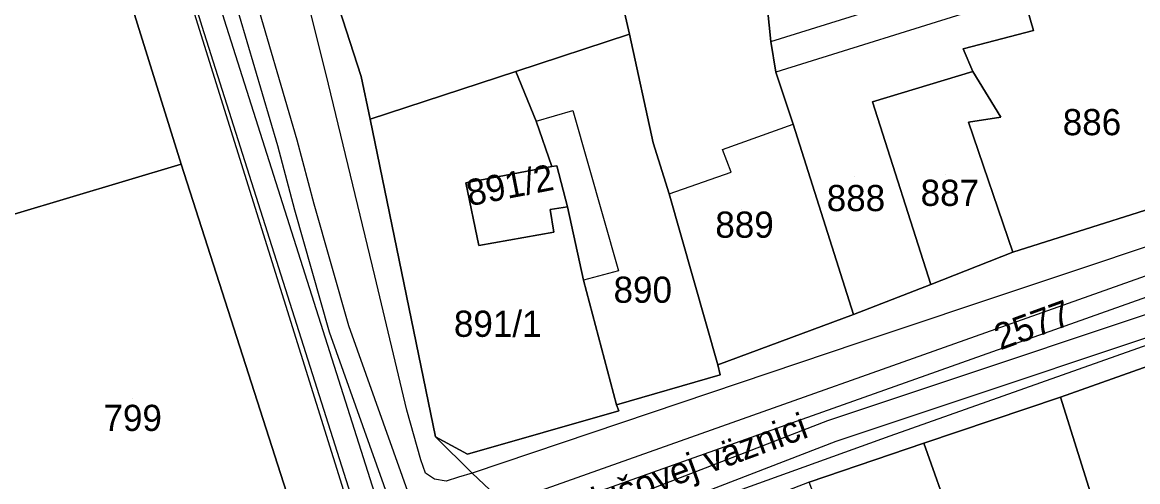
# Model space of a CAD drawing. Extents: x -263423 to -261326, y -1240067 to -1237864.
# Drawn here: x -262734.9 to -262649.7, y -1239345.2 to -1239310.1 of the extents above; entities that cross this region are included whole.
import ezdxf

# ---------------------------------------------------------------- set-up
doc = ezdxf.new("R2010")
doc.units = 0
for name, color, linetype in [('body_kn', 7, 'Continuous'), ('kladpar_druhypozemkov', 7, 'Continuous'), ('kladpar_hranice', 7, 'Continuous'), ('kladpar_parcelnecisla', 7, 'Continuous'), ('kladpar_plochy', 7, 'Continuous'), ('popisy', 7, 'Continuous'), ('tarchy_linie', 7, 'Continuous'), ('zappar_hrandruhpozemk', 7, 'Continuous')]:
    doc.layers.add(name, color=color, linetype=linetype)

msp = doc.modelspace()

# ---------------------------------------------------------------- linework, layer by layer
at = {"layer": 'body_kn'}
for p, q in [((-262721.13, -1239310.42), (-262721.13, -1239310.42)), ((-262688.5, -1239311), (-262688.5, -1239311)), ((-262657.65, -1239310.72), (-262657.65, -1239310.72)), ((-262677.72, -1239311.55), (-262677.72, -1239311.55)), ((-262677.72, -1239311.55), (-262677.72, -1239311.55)), ((-262663.02, -1239312.13), (-262663.02, -1239312.13)), ((-262709, -1239314.24), (-262709, -1239314.24)), ((-262697.19, -1239313.86), (-262697.19, -1239313.86)), ((-262677.33, -1239313.91), (-262677.33, -1239313.91)), ((-262662.29, -1239313.86), (-262662.29, -1239313.86)), ((-262662.29, -1239313.86), (-262662.29, -1239313.86)), ((-262711.49, -1239314.82), (-262711.49, -1239314.82)), ((-262669.96, -1239316.17), (-262669.96, -1239316.17)), ((-262692.82, -1239316.82), (-262692.82, -1239316.82)), ((-262708.31, -1239317.5), (-262708.31, -1239317.5)), ((-262695.63, -1239317.64), (-262695.63, -1239317.64)), ((-262695.63, -1239317.64), (-262695.63, -1239317.64)), ((-262676.02, -1239317.88), (-262676.02, -1239317.88)), ((-262662.63, -1239317.73), (-262662.63, -1239317.73)), ((-262660.15, -1239317.34), (-262660.15, -1239317.34)), ((-262718.51, -1239319.69), (-262718.51, -1239319.69)), ((-262715.38, -1239319.51), (-262715.38, -1239319.51)), ((-262713.9, -1239319.06), (-262713.9, -1239319.06)), ((-262686.71, -1239319.3), (-262686.71, -1239319.3)), ((-262681.4, -1239319.8), (-262681.4, -1239319.8)), ((-262722.73, -1239320.93), (-262722.73, -1239320.93)), ((-262694.43, -1239321.1), (-262694.43, -1239321.1)), ((-262694.43, -1239321.1), (-262694.43, -1239321.1)), ((-262694.05, -1239321.05), (-262694.05, -1239321.05)), ((-262680.74, -1239321.53), (-262680.74, -1239321.53)), ((-262701, -1239322.36), (-262701, -1239322.36)), ((-262712.61, -1239323.96), (-262712.61, -1239323.96)), ((-262685.47, -1239323.2), (-262685.47, -1239323.2)), ((-262685.47, -1239323.2), (-262685.47, -1239323.2)), ((-262714.09, -1239324.42), (-262714.09, -1239324.42)), ((-262694.57, -1239324.4), (-262694.57, -1239324.4)), ((-262693.23, -1239324.18), (-262693.23, -1239324.18)), ((-262694.29, -1239326.12), (-262694.29, -1239326.12)), ((-262694.29, -1239326.12), (-262694.29, -1239326.12)), ((-262700.02, -1239327.14), (-262700.02, -1239327.14)), ((-262659.23, -1239327.65), (-262659.23, -1239327.65)), ((-262659.23, -1239327.65), (-262659.23, -1239327.65)), ((-262689.34, -1239329.09), (-262689.34, -1239329.09)), ((-262707.94, -1239329.45), (-262707.94, -1239329.45)), ((-262692.02, -1239329.8), (-262692.02, -1239329.8)), ((-262665.5, -1239330.12), (-262665.5, -1239330.12)), ((-262665.5, -1239330.12), (-262665.5, -1239330.12)), ((-262671.39, -1239332.41), (-262671.39, -1239332.41)), ((-262709.96, -1239333.26), (-262709.96, -1239333.26)), ((-262711.44, -1239333.73), (-262711.44, -1239333.73)), ((-262671, -1239334.57), (-262671, -1239334.57)), ((-262681.76, -1239336.25), (-262681.76, -1239336.25)), ((-262681.58, -1239337.01), (-262681.58, -1239337.01)), ((-262689.5, -1239339.32), (-262689.5, -1239339.32)), ((-262655.6, -1239338.72), (-262655.6, -1239338.72)), ((-262705.5, -1239339.73), (-262705.5, -1239339.73)), ((-262689.32, -1239339.77), (-262689.32, -1239339.77)), ((-262673.35, -1239340.52), (-262673.35, -1239340.52)), ((-262703.33, -1239341.75), (-262703.33, -1239341.75)), ((-262668.61, -1239341.68), (-262668.61, -1239341.68)), ((-262672.74, -1239342.11), (-262672.74, -1239342.11)), ((-262666.02, -1239342.24), (-262666.02, -1239342.24)), ((-262666.02, -1239342.24), (-262666.02, -1239342.24)), ((-262704.44, -1239343.51), (-262704.44, -1239343.51)), ((-262700.88, -1239343.07), (-262700.88, -1239343.07)), ((-262704.08, -1239344.53), (-262704.08, -1239344.53)), ((-262703.4, -1239344.99), (-262703.4, -1239344.99)), ((-262702.51, -1239345.14), (-262702.51, -1239345.14)), ((-262701.55, -1239344.84), (-262701.55, -1239344.84)), ((-262700.53, -1239344.54), (-262700.53, -1239344.54)), ((-262700.53, -1239344.54), (-262700.53, -1239344.54))]:
    msp.add_line(p, q, dxfattribs=at)
at = {"layer": 'kladpar_druhypozemkov'}
for p, q in [((-262653.02, -1239316.66), (-262653.02, -1239316.66)), ((-262697.76, -1239322.22), (-262697.76, -1239322.22)), ((-262671.3, -1239321.91), (-262671.3, -1239321.91)), ((-262664.36, -1239321.72), (-262664.36, -1239321.72)), ((-262679.93, -1239324.36), (-262679.93, -1239324.36)), ((-262687.72, -1239329.02), (-262687.72, -1239329.02)), ((-262698.36, -1239332.12), (-262698.36, -1239332.12)), ((-262651.97, -1239333.13), (-262651.97, -1239333.13)), ((-262726.42, -1239338.81), (-262726.42, -1239338.81))]:
    msp.add_line(p, q, dxfattribs=at)
at = {"layer": 'kladpar_hranice'}
for points in [[(-262734.23, -1239284.08), (-262722.73, -1239320.93), (-262739.78, -1239326.02), (-262739.31, -1239327.37), (-262745.89, -1239329.7), (-262775.78, -1239341.19), (-262776.26, -1239339.85), (-262779.74, -1239330.68), (-262781.79, -1239326.06), (-262784.27, -1239320.42), (-262774.46, -1239315.99), (-262777.19, -1239309.96), (-262775.33, -1239309.11), (-262778.03, -1239302.32), (-262777.01, -1239301.89), (-262767.66, -1239298.03), (-262758.63, -1239294.22), (-262751.14, -1239291.08), (-262734.23, -1239284.08)], [(-262688.49, -1239406.13), (-262692.05, -1239394.48), (-262692.52, -1239393.01), (-262693.53, -1239389.88), (-262694.96, -1239385.52), (-262697.23, -1239379.31), (-262698.43, -1239376.17), (-262700.11, -1239371.69), (-262705.93, -1239356.12), (-262710.1, -1239352.47), (-262713.58, -1239349.47), (-262722.73, -1239320.93), (-262734.23, -1239284.08)], [(-262691.81, -1239294.22), (-262685.11, -1239292.52), (-262685.18, -1239292.77), (-262688.57, -1239293.97), (-262699.17, -1239297.17), (-262697.99, -1239300.78), (-262697.27, -1239302.99), (-262695.8, -1239302.52), (-262694.67, -1239306.04), (-262696.27, -1239306.51), (-262695.85, -1239307.6), (-262689.72, -1239305.83), (-262689.37, -1239307.23), (-262688.5, -1239311), (-262697.19, -1239313.86), (-262708.31, -1239317.5), (-262709, -1239314.24), (-262713.28, -1239300.99), (-262691.81, -1239294.22)], [(-262651.8, -1239295.72), (-262649.19, -1239306.84), (-262648.9, -1239307.99), (-262648.26, -1239307.87), (-262643.64, -1239322.71), (-262659.23, -1239327.65), (-262662.63, -1239317.73), (-262660.15, -1239317.34), (-262662.29, -1239313.86), (-262663.02, -1239312.13), (-262657.65, -1239310.72), (-262659.13, -1239305.6), (-262660.2, -1239302.4), (-262661.52, -1239299.13), (-262656.09, -1239297.34), (-262652.57, -1239296.02), (-262651.8, -1239295.72)], [(-262713.28, -1239300.99), (-262709, -1239314.24), (-262708.31, -1239317.5), (-262703.33, -1239341.75), (-262700.53, -1239344.54), (-262693.75, -1239350.92), (-262692.64, -1239352.15), (-262687.93, -1239366.17), (-262687.22, -1239368.34), (-262683.3, -1239380.44), (-262678.11, -1239398.35), (-262675.88, -1239406.85)], [(-262665.5, -1239330.12), (-262671.39, -1239332.41), (-262676.02, -1239317.88), (-262677.33, -1239313.91), (-262677.72, -1239311.55), (-262678.09, -1239307.8), (-262670.55, -1239305.61), (-262663.14, -1239303.23), (-262660.2, -1239302.4), (-262659.13, -1239305.6), (-262657.65, -1239310.72), (-262663.02, -1239312.13), (-262662.29, -1239313.86), (-262669.96, -1239316.17), (-262665.5, -1239330.12)], [(-262679.29, -1239304.97), (-262678.91, -1239304.92), (-262678.09, -1239307.8), (-262677.72, -1239311.55), (-262677.33, -1239313.91), (-262676.02, -1239317.88), (-262671.39, -1239332.41), (-262681.76, -1239336.25), (-262685.47, -1239323.2), (-262686.71, -1239319.3), (-262688.5, -1239311), (-262689.37, -1239307.23), (-262684.78, -1239306.19), (-262679.29, -1239304.97)], [(-262685.47, -1239323.2), (-262681.76, -1239336.25), (-262681.58, -1239337.01), (-262689.5, -1239339.32), (-262692.02, -1239329.8), (-262693.23, -1239324.18), (-262694.05, -1239321.05), (-262694.43, -1239321.1), (-262695.63, -1239317.64), (-262697.19, -1239313.86), (-262688.5, -1239311), (-262686.71, -1239319.3), (-262685.47, -1239323.2)], [(-262694.29, -1239326.12), (-262694.57, -1239324.4), (-262693.23, -1239324.18), (-262692.02, -1239329.8), (-262689.5, -1239339.32), (-262689.32, -1239339.77), (-262700.88, -1239343.07), (-262703.33, -1239341.75), (-262708.31, -1239317.5), (-262697.19, -1239313.86), (-262695.63, -1239317.64), (-262694.43, -1239321.1), (-262701, -1239322.36), (-262700.02, -1239327.14), (-262694.29, -1239326.12)], [(-262662.29, -1239313.86), (-262660.15, -1239317.34), (-262662.63, -1239317.73), (-262659.23, -1239327.65), (-262665.5, -1239330.12), (-262669.96, -1239316.17), (-262662.29, -1239313.86)], [(-262745.89, -1239329.7), (-262739.31, -1239327.37), (-262739.78, -1239326.02), (-262722.73, -1239320.93), (-262713.58, -1239349.47), (-262713.42, -1239350.62), (-262713.75, -1239351.44), (-262714.41, -1239352.25), (-262763.7, -1239372.08), (-262763.58, -1239372.4), (-262765.25, -1239373.06), (-262770.06, -1239361.27), (-262767.76, -1239360.43), (-262771.86, -1239350.74), (-262775.78, -1239341.19), (-262745.89, -1239329.7)], [(-262694.43, -1239321.1), (-262694.05, -1239321.05), (-262693.23, -1239324.18), (-262694.57, -1239324.4), (-262694.29, -1239326.12), (-262700.02, -1239327.14), (-262701, -1239322.36), (-262694.43, -1239321.1)], [(-262659.23, -1239327.65), (-262643.64, -1239322.71), (-262643.34, -1239323.48), (-262643.3, -1239324.44), (-262643.17, -1239333.02), (-262642.8, -1239333.6), (-262642.62, -1239334.11), (-262655.6, -1239338.72), (-262666.02, -1239342.24), (-262674.78, -1239345.23), (-262692.64, -1239352.15), (-262693.75, -1239350.92), (-262700.53, -1239344.54), (-262703.33, -1239341.75), (-262700.88, -1239343.07), (-262689.32, -1239339.77), (-262689.5, -1239339.32), (-262681.58, -1239337.01), (-262681.76, -1239336.25), (-262671.39, -1239332.41), (-262665.5, -1239330.12), (-262659.23, -1239327.65)], [(-262642.62, -1239334.11), (-262637.24, -1239352.21), (-262633.15, -1239370.79), (-262644.2, -1239373.98), (-262645.63, -1239369.89), (-262646.17, -1239368.35), (-262649.26, -1239358.94), (-262655.6, -1239338.72), (-262642.62, -1239334.11)], [(-262649.26, -1239358.94), (-262646.17, -1239368.35), (-262645.63, -1239369.89), (-262644.2, -1239373.98), (-262648.92, -1239375.34), (-262653.83, -1239376.63), (-262655.62, -1239371.38), (-262657.41, -1239366.01), (-262658.55, -1239363.19), (-262659.69, -1239360.11), (-262666.02, -1239342.24), (-262655.6, -1239338.72), (-262649.26, -1239358.94)], [(-262666.02, -1239342.24), (-262659.69, -1239360.11), (-262658.55, -1239363.19), (-262666.93, -1239366.05), (-262674.78, -1239345.23), (-262666.02, -1239342.24)]]:
    msp.add_lwpolyline(points, dxfattribs=at)
at = {"layer": 'kladpar_plochy'}
for points in [[(-262734.23, -1239284.08), (-262722.73, -1239320.93), (-262739.78, -1239326.02), (-262739.31, -1239327.37), (-262745.89, -1239329.7), (-262775.78, -1239341.19), (-262776.26, -1239339.85), (-262779.74, -1239330.68), (-262781.79, -1239326.06), (-262784.27, -1239320.42), (-262774.46, -1239315.99), (-262777.19, -1239309.96), (-262775.33, -1239309.11), (-262778.03, -1239302.32), (-262777.01, -1239301.89), (-262767.66, -1239298.03), (-262758.63, -1239294.22), (-262751.14, -1239291.08)], [(-262691.81, -1239294.22), (-262685.11, -1239292.52), (-262685.18, -1239292.77), (-262688.57, -1239293.97), (-262699.17, -1239297.17), (-262697.99, -1239300.78), (-262697.27, -1239302.99), (-262695.8, -1239302.52), (-262694.67, -1239306.04), (-262696.27, -1239306.51), (-262695.85, -1239307.6), (-262689.72, -1239305.83), (-262689.37, -1239307.23), (-262688.5, -1239311), (-262697.19, -1239313.86), (-262708.31, -1239317.5), (-262709, -1239314.24), (-262713.28, -1239300.99)], [(-262651.8, -1239295.72), (-262649.19, -1239306.84), (-262648.9, -1239307.99), (-262648.26, -1239307.87), (-262643.64, -1239322.71), (-262659.23, -1239327.65), (-262662.63, -1239317.73), (-262660.15, -1239317.34), (-262662.29, -1239313.86), (-262663.02, -1239312.13), (-262657.65, -1239310.72), (-262659.13, -1239305.6), (-262660.2, -1239302.4), (-262661.52, -1239299.13), (-262656.09, -1239297.34), (-262652.57, -1239296.02)], [(-262665.5, -1239330.12), (-262671.39, -1239332.41), (-262676.02, -1239317.88), (-262677.33, -1239313.91), (-262677.72, -1239311.55), (-262678.09, -1239307.8), (-262670.55, -1239305.61), (-262663.14, -1239303.23), (-262660.2, -1239302.4), (-262659.13, -1239305.6), (-262657.65, -1239310.72), (-262663.02, -1239312.13), (-262662.29, -1239313.86), (-262669.96, -1239316.17)], [(-262679.29, -1239304.97), (-262678.91, -1239304.92), (-262678.09, -1239307.8), (-262677.72, -1239311.55), (-262677.33, -1239313.91), (-262676.02, -1239317.88), (-262671.39, -1239332.41), (-262681.76, -1239336.25), (-262685.47, -1239323.2), (-262686.71, -1239319.3), (-262688.5, -1239311), (-262689.37, -1239307.23), (-262684.78, -1239306.19)], [(-262685.47, -1239323.2), (-262681.76, -1239336.25), (-262681.58, -1239337.01), (-262689.5, -1239339.32), (-262692.02, -1239329.8), (-262693.23, -1239324.18), (-262694.05, -1239321.05), (-262694.43, -1239321.1), (-262695.63, -1239317.64), (-262697.19, -1239313.86), (-262688.5, -1239311), (-262686.71, -1239319.3)], [(-262694.29, -1239326.12), (-262694.57, -1239324.4), (-262693.23, -1239324.18), (-262692.02, -1239329.8), (-262689.5, -1239339.32), (-262689.32, -1239339.77), (-262700.88, -1239343.07), (-262703.33, -1239341.75), (-262708.31, -1239317.5), (-262697.19, -1239313.86), (-262695.63, -1239317.64), (-262694.43, -1239321.1), (-262701, -1239322.36), (-262700.02, -1239327.14)], [(-262662.29, -1239313.86), (-262660.15, -1239317.34), (-262662.63, -1239317.73), (-262659.23, -1239327.65), (-262665.5, -1239330.12), (-262669.96, -1239316.17)], [(-262745.89, -1239329.7), (-262739.31, -1239327.37), (-262739.78, -1239326.02), (-262722.73, -1239320.93), (-262713.58, -1239349.47), (-262713.42, -1239350.62), (-262713.75, -1239351.44), (-262714.41, -1239352.25), (-262763.7, -1239372.08), (-262763.58, -1239372.4), (-262765.25, -1239373.06), (-262770.06, -1239361.27), (-262767.76, -1239360.43), (-262771.86, -1239350.74), (-262775.78, -1239341.19)], [(-262694.43, -1239321.1), (-262694.05, -1239321.05), (-262693.23, -1239324.18), (-262694.57, -1239324.4), (-262694.29, -1239326.12), (-262700.02, -1239327.14), (-262701, -1239322.36)], [(-262659.23, -1239327.65), (-262643.64, -1239322.71), (-262643.34, -1239323.48), (-262643.3, -1239324.44), (-262643.17, -1239333.02), (-262642.8, -1239333.6), (-262642.62, -1239334.11), (-262655.6, -1239338.72), (-262666.02, -1239342.24), (-262674.78, -1239345.23), (-262692.64, -1239352.15), (-262693.75, -1239350.92), (-262700.53, -1239344.54), (-262703.33, -1239341.75), (-262700.88, -1239343.07), (-262689.32, -1239339.77), (-262689.5, -1239339.32), (-262681.58, -1239337.01), (-262681.76, -1239336.25), (-262671.39, -1239332.41), (-262665.5, -1239330.12)], [(-262642.62, -1239334.11), (-262637.24, -1239352.21), (-262633.15, -1239370.79), (-262644.2, -1239373.98), (-262645.63, -1239369.89), (-262646.17, -1239368.35), (-262649.26, -1239358.94), (-262655.6, -1239338.72)], [(-262649.26, -1239358.94), (-262646.17, -1239368.35), (-262645.63, -1239369.89), (-262644.2, -1239373.98), (-262648.92, -1239375.34), (-262653.83, -1239376.63), (-262655.62, -1239371.38), (-262657.41, -1239366.01), (-262658.55, -1239363.19), (-262659.69, -1239360.11), (-262666.02, -1239342.24), (-262655.6, -1239338.72)], [(-262666.02, -1239342.24), (-262659.69, -1239360.11), (-262658.55, -1239363.19), (-262666.93, -1239366.05), (-262674.78, -1239345.23)]]:
    msp.add_lwpolyline(points, close=True, dxfattribs=at)
for points in [[(-262688.49, -1239406.13), (-262692.05, -1239394.48), (-262692.52, -1239393.01), (-262693.53, -1239389.88), (-262694.96, -1239385.52), (-262697.23, -1239379.31), (-262698.43, -1239376.17), (-262700.11, -1239371.69), (-262705.93, -1239356.12), (-262710.1, -1239352.47), (-262713.58, -1239349.47), (-262722.73, -1239320.93), (-262734.23, -1239284.08)], [(-262713.28, -1239300.99), (-262709, -1239314.24), (-262708.31, -1239317.5), (-262703.33, -1239341.75), (-262700.53, -1239344.54), (-262693.75, -1239350.92), (-262692.64, -1239352.15), (-262687.93, -1239366.17), (-262687.22, -1239368.34), (-262683.3, -1239380.44), (-262678.11, -1239398.35), (-262675.88, -1239406.85)]]:
    msp.add_lwpolyline(points, dxfattribs=at)
at = {"layer": 'tarchy_linie'}
msp.add_line((-262703.78, -1239350.5), (-262640.26, -1239327.96), dxfattribs=at)
for points in [[(-262816.21, -1239022.95), (-262801.33, -1239053.61), (-262785.49, -1239096.59), (-262778.97, -1239116.64), (-262769.58, -1239148.24), (-262765.58, -1239161.32), (-262756.14, -1239192.63), (-262745.47, -1239227.02), (-262734.36, -1239262.66), (-262729.23, -1239278.2), (-262719.46, -1239309.9), (-262705.75, -1239353.04), (-262693.14, -1239374.02), (-262677.03, -1239427.73), (-262664.56, -1239482.72), (-262653.16, -1239519.18)], [(-262652.2, -1239518.88), (-262653.16, -1239519.18), (-262654.83, -1239519.7), (-262655.34, -1239518.07), (-262655.79, -1239518.17), (-262657.18, -1239512.18), (-262658.1, -1239509.23), (-262659.82, -1239504.37), (-262660.41, -1239501.85), (-262666.25, -1239483.18), (-262678.72, -1239428.18), (-262680.89, -1239420.96), (-262702.22, -1239362.31), (-262705.93, -1239356.12), (-262707.36, -1239353.77), (-262721.13, -1239310.42), (-262730.9, -1239278.73)], [(-262718.89, -1239307.57), (-262715.38, -1239319.51), (-262714.09, -1239324.42), (-262711.44, -1239333.73), (-262705.29, -1239351.04), (-262703.93, -1239353.07), (-262675.24, -1239431.95), (-262658.33, -1239503.93), (-262655.92, -1239510.76), (-262654.28, -1239517.82)], [(-262717.4, -1239307.13), (-262713.9, -1239319.06), (-262712.61, -1239323.96), (-262709.96, -1239333.26), (-262703.89, -1239350.34), (-262702.54, -1239352.36), (-262700.12, -1239359.01), (-262691.53, -1239373.31), (-262675.57, -1239426.5), (-262673.75, -1239431.51), (-262658.68, -1239495.67), (-262653.43, -1239512.44), (-262651.96, -1239518.75), (-262652.2, -1239518.88)], [(-262702.14, -1239353.47), (-262702.54, -1239352.36), (-262702.84, -1239351.91), (-262703.78, -1239350.5), (-262703.89, -1239350.34), (-262704.34, -1239349.06), (-262640.78, -1239326.5), (-262639.48, -1239326.04), (-262638.25, -1239330.59), (-262639.32, -1239330.95), (-262672.74, -1239342.11), (-262702.14, -1239353.47)], [(-262702.84, -1239351.91), (-262673.35, -1239340.52), (-262639.86, -1239329.34)]]:
    msp.add_lwpolyline(points, dxfattribs=at)
at = {"layer": 'zappar_hrandruhpozemk'}
for p, q in [((-262718.51, -1239319.69), (-262734.28, -1239269.08)), ((-262661.17, -1239308.86), (-262677.33, -1239313.91)), ((-262707.94, -1239329.45), (-262711.49, -1239314.82)), ((-262695.63, -1239317.64), (-262692.82, -1239316.82)), ((-262692.82, -1239316.82), (-262689.34, -1239329.09)), ((-262681.4, -1239319.8), (-262676.02, -1239317.88)), ((-262709.09, -1239349.76), (-262718.51, -1239319.69)), ((-262689.34, -1239329.09), (-262692.02, -1239329.8)), ((-262671, -1239334.57), (-262700.53, -1239344.54)), ((-262692.92, -1239350.43), (-262668.61, -1239341.68))]:
    msp.add_line(p, q, dxfattribs=at)
for points in [[(-262711.49, -1239314.82), (-262718.08, -1239288.37), (-262723.48, -1239276.88)], [(-262677.72, -1239311.55), (-262661.75, -1239306.56), (-262661.17, -1239308.86)], [(-262685.47, -1239323.2), (-262680.74, -1239321.53), (-262681.4, -1239319.8)], [(-262643.3, -1239324.44), (-262643.7, -1239325.32), (-262644.92, -1239325.86), (-262671, -1239334.57)], [(-262700.53, -1239344.54), (-262701.55, -1239344.84), (-262702.51, -1239345.14), (-262703.4, -1239344.99), (-262704.08, -1239344.53), (-262704.44, -1239343.51), (-262705.5, -1239339.73), (-262707.94, -1239329.45)], [(-262668.61, -1239341.68), (-262643.93, -1239332.94), (-262643.17, -1239333.02)]]:
    msp.add_lwpolyline(points, dxfattribs=at)

# ---------------------------------------------------------------- texts
at = {"layer": 'kladpar_parcelnecisla'}
for s, p in [('886', (-262655.422, -1239318.72)), ('887', (-262666.275, -1239324.12)), ('888', (-262673.446, -1239324.52)), ('889', (-262681.952, -1239326.55)), ('890', (-262689.722, -1239331.52)), ('891/1', (-262701.912, -1239334.12)), ('799', (-262728.672, -1239341.31))]:
    msp.add_text(s, height=2, dxfattribs=at).set_placement(p)
for s, rotation, p in [('891/2', 11, (-262700.738, -1239324.147)), ('2577', 20, (-262660.195, -1239335.16))]:
    msp.add_text(s, height=2, rotation=rotation, dxfattribs=at).set_placement(p)
at = {"layer": 'popisy'}
msp.add_text('Pri Miklušovej väznici', height=2, rotation=20, dxfattribs=at).set_placement((-262698.609, -1239350.446))

doc.saveas('drawing.dxf')
